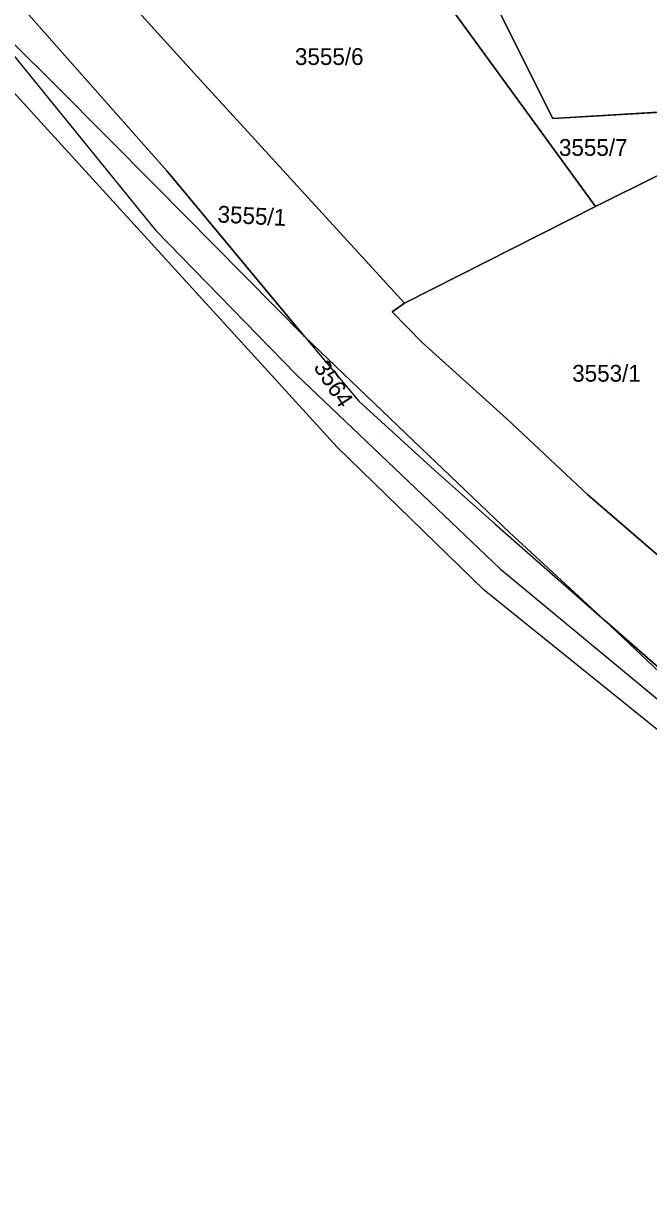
# Model space of a CAD drawing. Extents: x -262657 to -261595, y -1238015 to -1237156.
# Drawn here: x -262569.2 to -262494.6, y -1237531.8 to -1237393.1 of the extents above; entities that cross this region are included whole.
import ezdxf

# ---------------------------------------------------------------- set-up
doc = ezdxf.new("R2010")
doc.units = 0
for name, color, linetype in [('body_kn', 7, 'Continuous'), ('kladpar_druhypozemkov', 7, 'Continuous'), ('kladpar_hranice', 7, 'Continuous'), ('kladpar_parcelnecisla', 7, 'Continuous'), ('kladpar_plochy', 7, 'Continuous'), ('zappar_hrandruhpozemk', 7, 'Continuous')]:
    doc.layers.add(name, color=color, linetype=linetype)

msp = doc.modelspace()

# ---------------------------------------------------------------- linework, layer by layer
at = {"layer": 'body_kn'}
for p, q in [((-262550.17, -1237397.64), (-262550.17, -1237397.64)), ((-262565.17, -1237400.69), (-262565.17, -1237400.69)), ((-262506.09, -1237404.44), (-262506.09, -1237404.44)), ((-262552.09, -1237410.69), (-262552.09, -1237410.69)), ((-262553.5, -1237412.44), (-262553.5, -1237412.44)), ((-262501.01, -1237414.95), (-262501.01, -1237414.95)), ((-262553.46, -1237417.77), (-262553.46, -1237417.77)), ((-262525.24, -1237427.48), (-262525.24, -1237427.48)), ((-262523.77, -1237426.48), (-262523.77, -1237426.48)), ((-262535.69, -1237430.45), (-262535.69, -1237430.45)), ((-262535.69, -1237430.45), (-262535.69, -1237430.45)), ((-262521.65, -1237431.15), (-262521.65, -1237431.15)), ((-262536.7, -1237434.98), (-262536.7, -1237434.98)), ((-262529.2, -1237438.13), (-262529.2, -1237438.13)), ((-262511.59, -1237440.19), (-262511.59, -1237440.19)), ((-262531.79, -1237443.64), (-262531.79, -1237443.64)), ((-262521.77, -1237443.76), (-262521.77, -1237443.76)), ((-262520.18, -1237446.37), (-262520.18, -1237446.37)), ((-262501.92, -1237449.31), (-262501.92, -1237449.31)), ((-262513.04, -1237452.72), (-262513.04, -1237452.72)), ((-262511.25, -1237453.79), (-262511.25, -1237453.79)), ((-262512.38, -1237458.13), (-262512.38, -1237458.13)), ((-262514.25, -1237460.66), (-262514.25, -1237460.66)), ((-262499.91, -1237464.23), (-262499.91, -1237464.23)), ((-262499.91, -1237464.23), (-262499.91, -1237464.23))]:
    msp.add_line(p, q, dxfattribs=at)
at = {"layer": 'kladpar_druhypozemkov'}
for p, q in [((-262531.9, -1237395.94), (-262531.9, -1237395.94)), ((-262500.45, -1237407.5), (-262500.45, -1237407.5)), ((-262542.33, -1237415.27), (-262542.33, -1237415.27)), ((-262499.4, -1237432.91), (-262499.4, -1237432.91)), ((-262526.72, -1237442.74), (-262526.72, -1237442.74))]:
    msp.add_line(p, q, dxfattribs=at)
at = {"layer": 'kladpar_hranice'}
for points in [[(-262618.68, -1237333.67), (-262639.61, -1237294.62), (-262654.19, -1237262.45), (-262643.08, -1237282.89), (-262636.85, -1237294.13), (-262630.3, -1237307.02), (-262628.1, -1237306.25), (-262623.19, -1237313.62), (-262592.82, -1237360.39), (-262585.41, -1237372.39), (-262584.43, -1237371.9), (-262573.78, -1237386.21), (-262552.09, -1237410.69), (-262535.69, -1237430.45), (-262553.5, -1237412.44), (-262565.17, -1237400.69), (-262576.16, -1237389.82), (-262590.88, -1237375.27), (-262604.63, -1237354.69), (-262605.51, -1237353.37), (-262618.68, -1237333.67)], [(-262437.9, -1237483.33), (-262449.72, -1237460.31), (-262464.28, -1237431.46), (-262469.6, -1237420.93), (-262478.29, -1237403.67), (-262478.73, -1237402.85), (-262506.09, -1237404.44), (-262514.95, -1237386.75), (-262519.84, -1237377.16), (-262513.51, -1237373.66), (-262507.3, -1237370.26), (-262500.71, -1237366.65), (-262500.15, -1237367.7), (-262490.13, -1237386.72), (-262486.03, -1237384.56), (-262484.61, -1237387.26), (-262481.8, -1237385.78), (-262483.22, -1237383.08), (-262479.4, -1237381.2)], [(-262395.88, -1237531.76), (-262402.36, -1237530.54), (-262422.32, -1237519.41), (-262447.06, -1237506.81), (-262470.88, -1237493), (-262490.72, -1237479.63), (-262514.25, -1237460.66), (-262531.79, -1237443.64), (-262573.35, -1237398.14), (-262590.88, -1237375.27)], [(-262514.95, -1237386.75), (-262518.77, -1237390.55), (-262501.01, -1237414.95), (-262523.77, -1237426.48), (-262550.17, -1237397.64), (-262562.79, -1237383.63), (-262569.17, -1237375.26)], [(-262562.79, -1237383.63), (-262550.17, -1237397.64), (-262523.77, -1237426.48), (-262525.24, -1237427.48), (-262521.65, -1237431.15), (-262511.59, -1237440.19), (-262501.92, -1237449.31), (-262474.23, -1237473.15), (-262426.57, -1237505.16), (-262417.76, -1237512.55), (-262418.9, -1237513.84), (-262420.4, -1237513.14), (-262442.59, -1237502.2), (-262453.27, -1237496.92), (-262463.93, -1237490.63), (-262472.55, -1237485.09), (-262486.42, -1237476.08), (-262499.91, -1237464.23)], [(-262499.91, -1237464.23), (-262511.25, -1237453.79), (-262521.77, -1237443.76), (-262535.69, -1237430.45), (-262552.09, -1237410.69), (-262573.78, -1237386.21)], [(-262478.29, -1237403.67), (-262479.33, -1237404.19), (-262493.57, -1237411.26), (-262501.01, -1237414.95), (-262518.77, -1237390.55), (-262514.95, -1237386.75), (-262506.09, -1237404.44), (-262478.73, -1237402.85), (-262478.29, -1237403.67)], [(-262576.16, -1237389.82), (-262565.17, -1237400.69), (-262553.5, -1237412.44), (-262535.69, -1237430.45), (-262521.77, -1237443.76), (-262511.25, -1237453.79), (-262499.91, -1237464.23), (-262486.75, -1237476.66), (-262482.67, -1237479.3), (-262464.31, -1237491.1), (-262455.93, -1237496.51), (-262449.45, -1237500.04), (-262419.93, -1237515), (-262406.23, -1237521.95), (-262395.88, -1237531.76)], [(-262474.23, -1237473.15), (-262501.92, -1237449.31), (-262511.59, -1237440.19), (-262521.65, -1237431.15), (-262525.24, -1237427.48), (-262523.77, -1237426.48), (-262501.01, -1237414.95), (-262493.57, -1237411.26)], [(-262419.93, -1237515), (-262449.45, -1237500.04), (-262455.93, -1237496.51), (-262464.31, -1237491.1), (-262482.67, -1237479.3), (-262486.75, -1237476.66), (-262499.91, -1237464.23), (-262486.42, -1237476.08), (-262472.55, -1237485.09), (-262463.93, -1237490.63), (-262453.27, -1237496.92), (-262442.59, -1237502.2), (-262420.4, -1237513.14), (-262418.9, -1237513.84), (-262419.93, -1237515)]]:
    msp.add_lwpolyline(points, dxfattribs=at)
at = {"layer": 'kladpar_plochy'}
for p, q in [((-262550.17, -1237397.64), (-262562.79, -1237383.63)), ((-262506.09, -1237404.44), (-262514.95, -1237386.75)), ((-262518.77, -1237390.55), (-262501.01, -1237414.95)), ((-262523.77, -1237426.48), (-262550.17, -1237397.64)), ((-262478.73, -1237402.85), (-262506.09, -1237404.44)), ((-262501.01, -1237414.95), (-262523.77, -1237426.48))]:
    msp.add_line(p, q, dxfattribs=at)
for points in [[(-262618.68, -1237333.67), (-262639.61, -1237294.62), (-262654.19, -1237262.45), (-262643.08, -1237282.89), (-262636.85, -1237294.13), (-262630.3, -1237307.02), (-262628.1, -1237306.25), (-262623.19, -1237313.62), (-262592.82, -1237360.39), (-262585.41, -1237372.39), (-262584.43, -1237371.9), (-262573.78, -1237386.21), (-262552.09, -1237410.69), (-262535.69, -1237430.45), (-262553.5, -1237412.44), (-262565.17, -1237400.69), (-262576.16, -1237389.82), (-262590.88, -1237375.27), (-262604.63, -1237354.69), (-262605.51, -1237353.37)], [(-262395.88, -1237531.76), (-262402.36, -1237530.54), (-262422.32, -1237519.41), (-262447.06, -1237506.81), (-262470.88, -1237493), (-262490.72, -1237479.63), (-262514.25, -1237460.66), (-262531.79, -1237443.64), (-262573.35, -1237398.14), (-262590.88, -1237375.27), (-262576.16, -1237389.82), (-262565.17, -1237400.69), (-262553.5, -1237412.44), (-262535.69, -1237430.45), (-262521.77, -1237443.76), (-262511.25, -1237453.79), (-262499.91, -1237464.23), (-262486.75, -1237476.66), (-262482.67, -1237479.3), (-262464.31, -1237491.1), (-262455.93, -1237496.51), (-262449.45, -1237500.04), (-262419.93, -1237515), (-262406.23, -1237521.95)], [(-262478.29, -1237403.67), (-262479.33, -1237404.19), (-262493.57, -1237411.26), (-262501.01, -1237414.95), (-262518.77, -1237390.55), (-262514.95, -1237386.75), (-262506.09, -1237404.44), (-262478.73, -1237402.85)], [(-262419.93, -1237515), (-262449.45, -1237500.04), (-262455.93, -1237496.51), (-262464.31, -1237491.1), (-262482.67, -1237479.3), (-262486.75, -1237476.66), (-262499.91, -1237464.23), (-262486.42, -1237476.08), (-262472.55, -1237485.09), (-262463.93, -1237490.63), (-262453.27, -1237496.92), (-262442.59, -1237502.2), (-262420.4, -1237513.14), (-262418.9, -1237513.84)]]:
    msp.add_lwpolyline(points, close=True, dxfattribs=at)
for points in [[(-262562.79, -1237383.63), (-262550.17, -1237397.64), (-262523.77, -1237426.48), (-262525.24, -1237427.48), (-262521.65, -1237431.15), (-262511.59, -1237440.19), (-262501.92, -1237449.31), (-262474.23, -1237473.15), (-262426.57, -1237505.16), (-262417.76, -1237512.55), (-262418.9, -1237513.84), (-262420.4, -1237513.14), (-262442.59, -1237502.2), (-262453.27, -1237496.92), (-262463.93, -1237490.63), (-262472.55, -1237485.09), (-262486.42, -1237476.08), (-262499.91, -1237464.23), (-262511.25, -1237453.79), (-262521.77, -1237443.76), (-262535.69, -1237430.45), (-262552.09, -1237410.69), (-262573.78, -1237386.21)], [(-262474.23, -1237473.15), (-262501.92, -1237449.31), (-262511.59, -1237440.19), (-262521.65, -1237431.15), (-262525.24, -1237427.48), (-262523.77, -1237426.48), (-262501.01, -1237414.95), (-262493.57, -1237411.26)]]:
    msp.add_lwpolyline(points, dxfattribs=at)
at = {"layer": 'zappar_hrandruhpozemk'}
for p, q in [((-262576.16, -1237389.82), (-262553.46, -1237417.77)), ((-262520.18, -1237446.37), (-262513.04, -1237452.72)), ((-262513.04, -1237452.72), (-262499.91, -1237464.23)), ((-262512.38, -1237458.13), (-262488.38, -1237478.01))]:
    msp.add_line(p, q, dxfattribs=at)
for points in [[(-262553.46, -1237417.77), (-262536.7, -1237434.98), (-262512.38, -1237458.13)], [(-262535.69, -1237430.45), (-262529.2, -1237438.13), (-262520.18, -1237446.37)]]:
    msp.add_lwpolyline(points, dxfattribs=at)

# ---------------------------------------------------------------- texts
at = {"layer": 'kladpar_parcelnecisla'}
for s, p in [('3555/6', (-262536.83, -1237398.08)), ('3555/7', (-262505.35, -1237408.91)), ('3553/1', (-262503.77, -1237435.82))]:
    msp.add_text(s, height=2, dxfattribs=at).set_placement(p)
for s, rotation, p in [('3555/1', 357, (-262546.1, -1237416.84)), ('3564', 303, (-262534.68, -1237434.09))]:
    msp.add_text(s, height=2, rotation=rotation, dxfattribs=at).set_placement(p)

doc.saveas('drawing.dxf')
